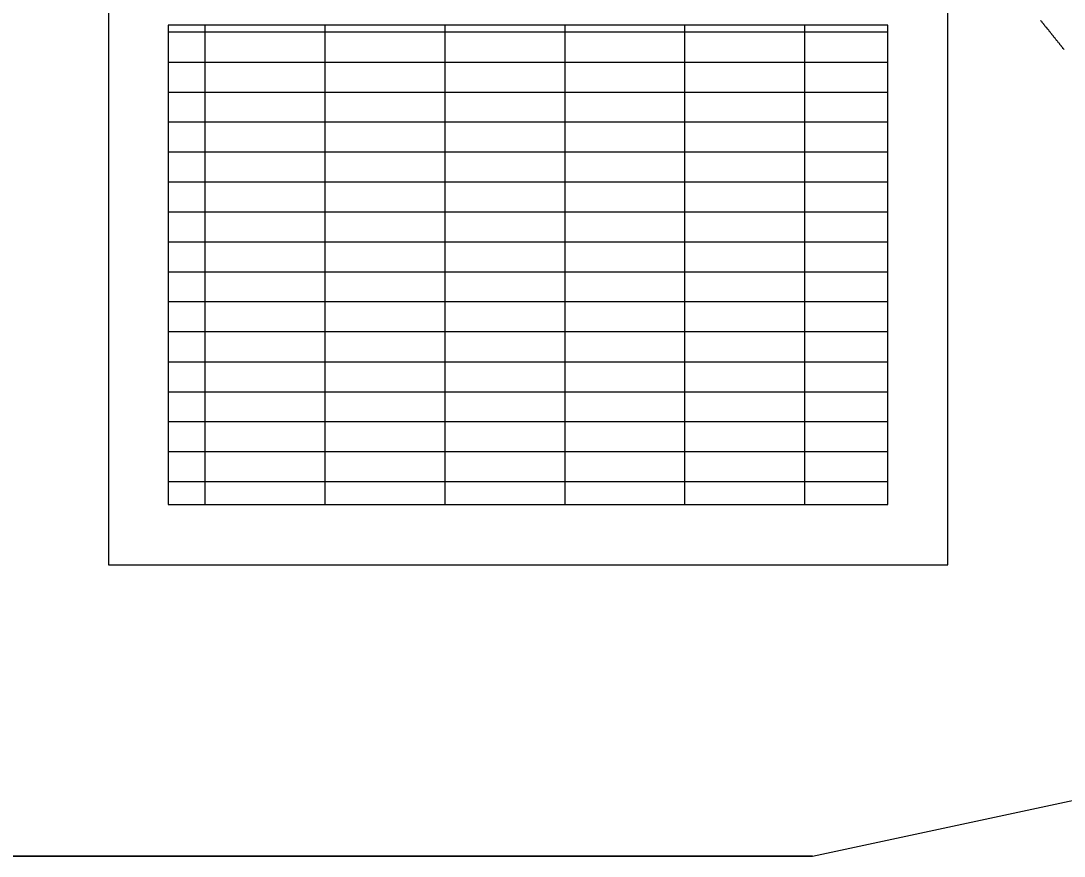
# Model space of a CAD drawing. Extents: x 6707406 to 6714471, y 1868570 to 1872341.
# Drawn here: x 6714157.4 to 6714218.3, y 1870350.1 to 1870398.9 of the extents above; entities that cross this region are included whole.
import ezdxf

# ---------------------------------------------------------------- set-up
doc = ezdxf.new("R2010")
doc.units = 0
doc.layers.add('Control (1)', color=7, linetype='Continuous')
doc.layers.add('Nongeo Data(60)', color=7, linetype='Continuous')

# ---------------------------------------------------------------- blocks, each defined once
blk = doc.blocks.new('SC30')
at = {"layer": 'Control (1)'}
for p, q in [((0.19655, 0.200667), (0.227033, 0.200667)), ((0.198117, 0.180633), (0.198117, 0.20095)), ((0.2032, 0.180633), (0.2032, 0.20095)), ((0.208283, 0.180633), (0.208283, 0.20095)), ((0.213367, 0.180633), (0.213367, 0.20095)), ((0.218433, 0.180633), (0.218433, 0.20095)), ((0.223517, 0.180633), (0.223517, 0.20095)), ((0.19655, 0.199383), (0.227033, 0.199383)), ((0.19655, 0.198117), (0.227033, 0.198117)), ((0.19655, 0.19685), (0.227033, 0.19685)), ((0.19655, 0.195583), (0.227033, 0.195583)), ((0.19655, 0.194317), (0.227033, 0.194317)), ((0.19655, 0.193033), (0.227033, 0.193033)), ((0.19655, 0.191767), (0.227033, 0.191767)), ((0.19655, 0.1905), (0.227033, 0.1905)), ((0.19655, 0.189233), (0.227033, 0.189233)), ((0.19655, 0.187967), (0.227033, 0.187967)), ((0.19655, 0.186683), (0.227033, 0.186683)), ((0.19655, 0.185417), (0.227033, 0.185417)), ((0.19655, 0.18415), (0.227033, 0.18415)), ((0.19655, 0.182883), (0.227033, 0.182883)), ((0.19655, 0.181617), (0.227033, 0.181617))]:
    blk.add_line(p, q, dxfattribs=at)

msp = doc.modelspace()

# ---------------------------------------------------------------- linework, layer by layer
at = {"layer": 'Nongeo Data(60)'}
for p, q in [((6714203.597, 1870350.108), (6714234.119, 1870356.631)), ((6714140.602, 1870350.108), (6714203.597, 1870350.108)), ((6714203.597, 1870350.108), (6714140.602, 1870350.108))]:
    msp.add_line(p, q, dxfattribs=at)
for points in [[(6714162.511, 1870402.126), (6714162.511, 1870367.126), (6714211.498, 1870367.126), (6714211.498, 1870402.126)], [(6714166.002, 1870398.635), (6714166.002, 1870370.64), (6714208.007, 1870370.64), (6714208.007, 1870398.635)]]:
    msp.add_lwpolyline(points, close=True, dxfattribs=at)
for points in [[(6714217.882, 1870397.717), (6714217.859, 1870397.74), (6714217.859, 1870397.763), (6714217.836, 1870397.786), (6714217.813, 1870397.808), (6714217.79, 1870397.831), (6714217.767, 1870397.854), (6714217.767, 1870397.877), (6714217.744, 1870397.9), (6714217.721, 1870397.923), (6714217.698, 1870397.946), (6714217.676, 1870397.969), (6714217.676, 1870397.992), (6714217.653, 1870398.015), (6714217.63, 1870398.038), (6714217.607, 1870398.061), (6714217.584, 1870398.084), (6714217.584, 1870398.107), (6714217.561, 1870398.13), (6714217.538, 1870398.153), (6714217.515, 1870398.176), (6714217.492, 1870398.199), (6714217.492, 1870398.222), (6714217.469, 1870398.245), (6714217.446, 1870398.268), (6714217.423, 1870398.291), (6714217.423, 1870398.314), (6714217.4, 1870398.337), (6714217.377, 1870398.36), (6714217.354, 1870398.383), (6714217.331, 1870398.406), (6714217.331, 1870398.429), (6714217.308, 1870398.452), (6714217.285, 1870398.452), (6714217.262, 1870398.474), (6714217.262, 1870398.497), (6714217.239, 1870398.52), (6714217.216, 1870398.543), (6714217.193, 1870398.566), (6714217.17, 1870398.589), (6714217.17, 1870398.612), (6714217.147, 1870398.635), (6714217.124, 1870398.658), (6714217.101, 1870398.681), (6714217.101, 1870398.704), (6714217.078, 1870398.727), (6714217.055, 1870398.75), (6714217.032, 1870398.773), (6714217.009, 1870398.796), (6714217.009, 1870398.819), (6714216.987, 1870398.842), (6714216.964, 1870398.865), (6714216.941, 1870398.888), (6714216.941, 1870398.911)], [(6714218.296, 1870397.211), (6714218.273, 1870397.234), (6714218.25, 1870397.257), (6714218.227, 1870397.28), (6714218.227, 1870397.303), (6714218.204, 1870397.326), (6714218.181, 1870397.349), (6714218.158, 1870397.372), (6714218.135, 1870397.395), (6714218.135, 1870397.418), (6714218.112, 1870397.441), (6714218.089, 1870397.464), (6714218.066, 1870397.487), (6714218.043, 1870397.51), (6714218.043, 1870397.533), (6714218.02, 1870397.556), (6714217.997, 1870397.579), (6714217.974, 1870397.602), (6714217.951, 1870397.625), (6714217.951, 1870397.648), (6714217.928, 1870397.671), (6714217.905, 1870397.694), (6714217.882, 1870397.717)]]:
    msp.add_lwpolyline(points, dxfattribs=at)

# ---------------------------------------------------------------- block references
at = {"layer": 'Nongeo Data(60)', "xscale": 1377.952750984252, "yscale": 1377.952750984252}
msp.add_blockref('SC30', (6713895.166, 1870121.736), dxfattribs=at)

doc.saveas('drawing.dxf')
